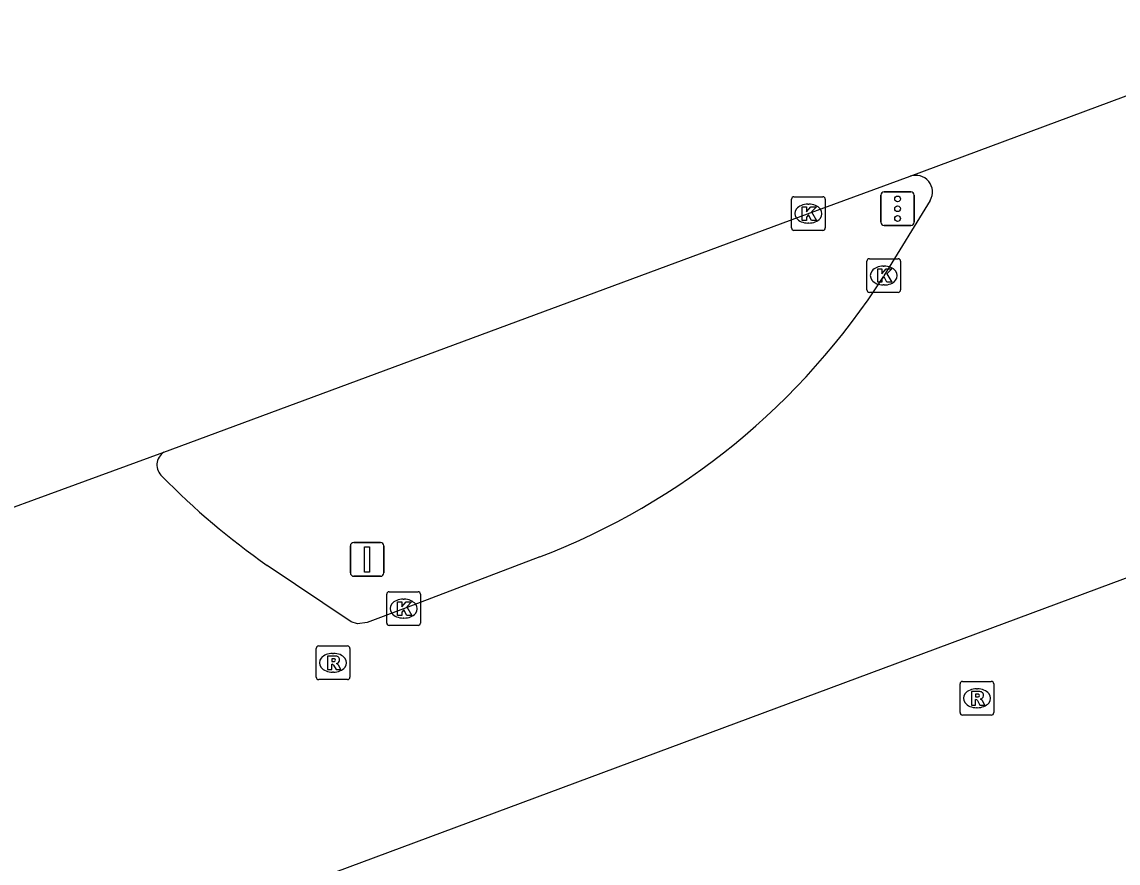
# Model space of a CAD drawing. Extents: x 160806 to 161707, y 383697 to 384148.
# Drawn here: x 160923.82 to 160956.33, y 383806.1 to 383831.05 of the extents above; entities that cross this region are included whole.
import ezdxf

# ---------------------------------------------------------------- set-up
doc = ezdxf.new("R2010")
doc.units = 0
for name, color, linetype in [('IMGEO_Kolk', 7, 'Continuous'), ('IMGEO_Portaal', 7, 'Continuous'), ('IMGEO_Rijbaan_lokaal_gesloten', 7, 'Continuous'), ('IMGEO_Rioolput', 7, 'Continuous'), ('IMGEO_Verkeersregelinstallatiepaal', 7, 'Continuous')]:
    doc.layers.add(name, color=color, linetype=linetype)

msp = doc.modelspace()

# ---------------------------------------------------------------- linework, layer by layer
at = {"layer": 'IMGEO_Kolk'}
for p, q in [((160946.644, 383824.938), (160946.644, 383825.79)), ((160946.719, 383825.864), (160947.571, 383825.864)), ((160947.132, 383825.644), (160947.157, 383825.644)), ((160947.645, 383825.79), (160947.645, 383824.938)), ((160947.155, 383825.084), (160947.13, 383825.084)), ((160947.571, 383824.864), (160946.719, 383824.864)), ((160948.881, 383823.101), (160948.881, 383823.953)), ((160948.956, 383824.027), (160949.808, 383824.027)), ((160949.882, 383823.953), (160949.882, 383823.101)), ((160949.369, 383823.807), (160949.394, 383823.807)), ((160949.808, 383823.027), (160948.956, 383823.027)), ((160949.392, 383823.247), (160949.367, 383823.247)), ((160934.64, 383813.222), (160934.64, 383814.074)), ((160934.715, 383814.148), (160935.567, 383814.148)), ((160935.128, 383813.928), (160935.153, 383813.928)), ((160935.641, 383814.074), (160935.641, 383813.222)), ((160935.151, 383813.368), (160935.126, 383813.368)), ((160935.567, 383813.148), (160934.715, 383813.148))]:
    msp.add_line(p, q, dxfattribs=at)
for points in [[(160946.644, 383824.938), (160946.644, 383825.79)], [(160946.719, 383825.864), (160947.571, 383825.864)], [(160946.965, 383825.564), (160947.088, 383825.564), (160947.088, 383825.413), (160947.218, 383825.564), (160947.382, 383825.564), (160947.236, 383825.413), (160947.389, 383825.164), (160947.237, 383825.164), (160947.152, 383825.328), (160947.088, 383825.261), (160947.088, 383825.164), (160946.965, 383825.164), (160946.965, 383825.564)], [(160947.645, 383825.79), (160947.645, 383824.938)], [(160947.571, 383824.864), (160946.719, 383824.864)], [(160948.881, 383823.101), (160948.881, 383823.953)], [(160948.956, 383824.027), (160949.808, 383824.027)], [(160949.882, 383823.953), (160949.882, 383823.101)], [(160949.202, 383823.727), (160949.325, 383823.727), (160949.325, 383823.576), (160949.455, 383823.727), (160949.619, 383823.727), (160949.473, 383823.576), (160949.626, 383823.327), (160949.474, 383823.327), (160949.389, 383823.491), (160949.325, 383823.424), (160949.325, 383823.327), (160949.202, 383823.327), (160949.202, 383823.727)], [(160949.808, 383823.027), (160948.956, 383823.027)], [(160934.64, 383813.222), (160934.64, 383814.074)], [(160934.715, 383814.148), (160935.567, 383814.148)], [(160934.961, 383813.848), (160935.084, 383813.848), (160935.084, 383813.697), (160935.214, 383813.848), (160935.378, 383813.848), (160935.232, 383813.697), (160935.385, 383813.448), (160935.233, 383813.448), (160935.148, 383813.612), (160935.084, 383813.545), (160935.084, 383813.448), (160934.961, 383813.448), (160934.961, 383813.848)], [(160935.641, 383814.074), (160935.641, 383813.222)], [(160935.567, 383813.148), (160934.715, 383813.148)]]:
    msp.add_lwpolyline(points, dxfattribs=at)
for centre, start, end in [((160946.721, 383825.788), 91.552, 178.448), ((160946.721, 383825.788), 91.552, 178.448), ((160947.569, 383825.788), 1.552, 88.448), ((160947.569, 383825.788), 1.552, 88.448), ((160946.721, 383824.94), 181.552, 268.448), ((160946.721, 383824.94), 181.552, 268.448), ((160947.569, 383824.94), 271.552, 358.448), ((160947.569, 383824.94), 271.552, 358.448), ((160948.958, 383823.951), 91.552, 178.448), ((160948.958, 383823.951), 91.552, 178.448), ((160949.806, 383823.951), 1.552, 88.448), ((160949.806, 383823.951), 1.552, 88.448), ((160948.958, 383823.103), 181.552, 268.448), ((160948.958, 383823.103), 181.552, 268.448), ((160949.806, 383823.103), 271.552, 358.448), ((160949.806, 383823.103), 271.552, 358.448), ((160934.717, 383814.072), 91.552, 178.448), ((160934.717, 383814.072), 91.552, 178.448), ((160935.565, 383814.072), 1.552, 88.448), ((160935.565, 383814.072), 1.552, 88.448), ((160934.717, 383813.224), 181.552, 268.448), ((160934.717, 383813.224), 181.552, 268.448), ((160935.565, 383813.224), 271.552, 358.448), ((160935.565, 383813.224), 271.552, 358.448)]:
    msp.add_arc(centre, 0.0765, start, end, dxfattribs=at)
for centre, major_axis, ratio, start_param, end_param in [((160947.131, 383825.364), (-0.387, 0.002), 0.722429, 4.712389, 7.853982), ((160947.156, 383825.364), (-0.39, 0.002), 0.717154, 1.570796, 4.712389), ((160949.368, 383823.527), (-0.387, 0.002), 0.722429, 4.712389, 7.853982), ((160949.393, 383823.527), (-0.39, 0.002), 0.717154, 1.570796, 4.712389), ((160935.127, 383813.648), (-0.387, 0.002), 0.722429, 4.712389, 7.853982), ((160935.152, 383813.648), (-0.39, 0.002), 0.717154, 1.570796, 4.712389)]:
    msp.add_ellipse(centre, major_axis=major_axis, ratio=ratio, start_param=start_param, end_param=end_param, dxfattribs=at)
at = {"layer": 'IMGEO_Portaal'}
for p, q in [((160933.561, 383814.708), (160933.561, 383815.508)), ((160933.561, 383815.508), (160933.561, 383814.708)), ((160933.661, 383815.608), (160934.451, 383815.608)), ((160934.451, 383815.608), (160933.661, 383815.608)), ((160934.551, 383815.508), (160934.551, 383814.708)), ((160934.551, 383814.708), (160934.551, 383815.508)), ((160934.451, 383814.608), (160933.661, 383814.608)), ((160933.661, 383814.608), (160934.451, 383814.608))]:
    msp.add_line(p, q, dxfattribs=at)
msp.add_lwpolyline([(160933.981, 383815.483), (160934.131, 383815.483), (160934.131, 383814.733), (160933.981, 383814.733), (160933.981, 383815.483)], dxfattribs=at)
for centre, start, end in [((160933.661, 383815.508), 90, 180), ((160933.661, 383815.508), 90, 180), ((160934.451, 383815.508), 0, 90), ((160934.451, 383815.508), 360, 90), ((160933.661, 383814.708), 180, 270), ((160933.661, 383814.708), 180, 270), ((160934.451, 383814.708), 270, 0), ((160934.451, 383814.708), 270, 0)]:
    msp.add_arc(centre, 0.1, start, end, dxfattribs=at)
at = {"layer": 'IMGEO_Rijbaan_lokaal_gesloten'}
for points in [[(160950.168, 383826.47), (160962.476, 383831.049)], [(160928.033, 383818.287), (160947.122, 383825.36), (160950.168, 383826.47)], [(160950.758, 383825.755), (160949.385, 383823.514)], [(160919.645, 383815.225), (160928.033, 383818.287)], [(160939.176, 383815.182), (160935.216, 383813.674), (160934.062, 383813.232), (160933.774, 383813.199), (160933.589, 383813.258), (160931.091, 383814.931)], [(160923.983, 383802.443), (160957.325, 383814.835)]]:
    msp.add_lwpolyline(points, dxfattribs=at)
for centre, radius, start, end in [((160950.335, 383826.007), 0.492, 329.2156, 109.8416), ((160931.651, 383834.823), 21.034, 290.9642, 327.4745), ((160928.259, 383817.91), 0.439, 120.9791, 230.554), ((160943.823, 383833.087), 22.175, 224.4034, 234.9606)]:
    msp.add_arc(centre, radius, start, end, dxfattribs=at)
at = {"layer": 'IMGEO_Rioolput'}
for p, q in [((160932.621, 383812.542), (160933.473, 383812.542)), ((160932.546, 383811.616), (160932.546, 383812.468)), ((160933.034, 383812.322), (160933.059, 383812.322)), ((160933.547, 383812.468), (160933.547, 383811.616)), ((160933.057, 383811.762), (160933.032, 383811.762)), ((160933.473, 383811.542), (160932.621, 383811.542)), ((160951.645, 383810.564), (160951.645, 383811.416)), ((160951.72, 383811.49), (160952.572, 383811.49)), ((160952.133, 383811.27), (160952.158, 383811.27)), ((160952.646, 383811.416), (160952.646, 383810.564)), ((160952.156, 383810.71), (160952.131, 383810.71)), ((160952.572, 383810.49), (160951.72, 383810.49))]:
    msp.add_line(p, q, dxfattribs=at)
for points in [[(160932.621, 383812.542), (160933.473, 383812.542)], [(160932.546, 383811.616), (160932.546, 383812.468)], [(160933.135, 383812.24), (160932.883, 383812.242), (160932.883, 383811.842)], [(160933.547, 383812.468), (160933.547, 383811.616)], [(160932.883, 383811.842), (160933.007, 383811.842), (160933.007, 383812.004), (160933.018, 383812.004)], [(160933.061, 383812.161), (160933.007, 383812.161), (160933.007, 383812.08)], [(160933.007, 383812.08), (160933.059, 383812.08)], [(160933.065, 383811.975), (160933.136, 383811.842), (160933.276, 383811.842), (160933.211, 383811.968)], [(160933.473, 383811.542), (160932.621, 383811.542)], [(160951.645, 383810.564), (160951.645, 383811.416)], [(160951.72, 383811.49), (160952.572, 383811.49)], [(160952.646, 383811.416), (160952.646, 383810.564)], [(160952.234, 383811.188), (160951.982, 383811.19), (160951.982, 383810.79)], [(160951.982, 383810.79), (160952.106, 383810.79), (160952.106, 383810.952), (160952.117, 383810.952)], [(160952.16, 383811.109), (160952.106, 383811.109), (160952.106, 383811.028)], [(160952.106, 383811.028), (160952.158, 383811.028)], [(160952.164, 383810.923), (160952.235, 383810.79), (160952.375, 383810.79), (160952.31, 383810.916)], [(160952.572, 383810.49), (160951.72, 383810.49)]]:
    msp.add_lwpolyline(points, dxfattribs=at)
for centre, radius, start, end in [((160932.623, 383812.466), 0.0765, 91.552, 178.448), ((160932.623, 383812.466), 0.0765, 91.552, 178.448), ((160933.471, 383812.466), 0.0765, 1.552, 88.448), ((160933.471, 383812.466), 0.0765, 1.552, 88.448), ((160933.134, 383812.13), 0.109, 350.3612, 89.416), ((160933.017, 383811.951), 0.0533, 26.0293, 88.6989), ((160933.043, 383812.269), 0.19, 274.7715, 282.9687), ((160933.067, 383812.065), 0.0964, 77.0061, 93.1865), ((160933.081, 383812.122), 0.0378, 276.6634, 79.6772), ((160933.132, 383812.13), 0.112, 277.5842, 350.9817), ((160933.116, 383811.915), 0.108, 29.5134, 73.7905), ((160932.623, 383811.618), 0.0765, 181.552, 268.448), ((160932.623, 383811.618), 0.0765, 181.552, 268.448), ((160933.471, 383811.618), 0.0765, 271.552, 358.448), ((160933.471, 383811.618), 0.0765, 271.552, 358.448), ((160951.722, 383811.414), 0.0765, 91.552, 178.448), ((160951.722, 383811.414), 0.0765, 91.552, 178.448), ((160952.57, 383811.414), 0.0765, 1.552, 88.448), ((160952.57, 383811.414), 0.0765, 1.552, 88.448), ((160952.116, 383810.899), 0.0533, 26.0293, 88.6989), ((160952.142, 383811.217), 0.19, 274.7715, 282.9687), ((160952.166, 383811.013), 0.0964, 77.0061, 93.1865), ((160952.18, 383811.07), 0.0378, 276.6634, 79.6772), ((160952.233, 383811.078), 0.109, 350.3612, 89.416), ((160952.231, 383811.078), 0.112, 277.5842, 350.9817), ((160952.215, 383810.863), 0.108, 29.5134, 73.7905), ((160951.722, 383810.566), 0.0765, 181.552, 268.448), ((160951.722, 383810.566), 0.0765, 181.552, 268.448), ((160952.57, 383810.566), 0.0765, 271.552, 358.448), ((160952.57, 383810.566), 0.0765, 271.552, 358.448)]:
    msp.add_arc(centre, radius, start, end, dxfattribs=at)
for centre, major_axis, ratio, start_param, end_param in [((160933.033, 383812.042), (-0.387, 0.002), 0.722429, 4.712389, 7.853982), ((160933.058, 383812.042), (-0.39, 0.002), 0.717154, 1.570796, 4.712389), ((160952.132, 383810.99), (-0.387, 0.002), 0.722429, 4.712389, 7.853982), ((160952.157, 383810.99), (-0.39, 0.002), 0.717154, 1.570796, 4.712389)]:
    msp.add_ellipse(centre, major_axis=major_axis, ratio=ratio, start_param=start_param, end_param=end_param, dxfattribs=at)
at = {"layer": 'IMGEO_Verkeersregelinstallatiepaal'}
for p, q in [((160949.296, 383825.109), (160949.296, 383825.909)), ((160949.296, 383825.909), (160949.296, 383825.109)), ((160949.396, 383826.009), (160950.186, 383826.009)), ((160950.186, 383826.009), (160949.396, 383826.009)), ((160950.286, 383825.909), (160950.286, 383825.109)), ((160950.286, 383825.109), (160950.286, 383825.909)), ((160950.186, 383825.009), (160949.396, 383825.009)), ((160949.396, 383825.009), (160950.186, 383825.009))]:
    msp.add_line(p, q, dxfattribs=at)
for centre in [(160949.791, 383825.799), (160949.791, 383825.509), (160949.791, 383825.219)]:
    msp.add_circle(centre, 0.085, dxfattribs=at)
for centre, start, end in [((160949.396, 383825.909), 90, 180), ((160949.396, 383825.909), 90, 180), ((160950.186, 383825.909), 0, 90), ((160950.186, 383825.909), 360, 90), ((160949.396, 383825.109), 180, 270), ((160949.396, 383825.109), 180, 270), ((160950.186, 383825.109), 270, 0), ((160950.186, 383825.109), 270, 0)]:
    msp.add_arc(centre, 0.1, start, end, dxfattribs=at)

doc.saveas('drawing.dxf')
